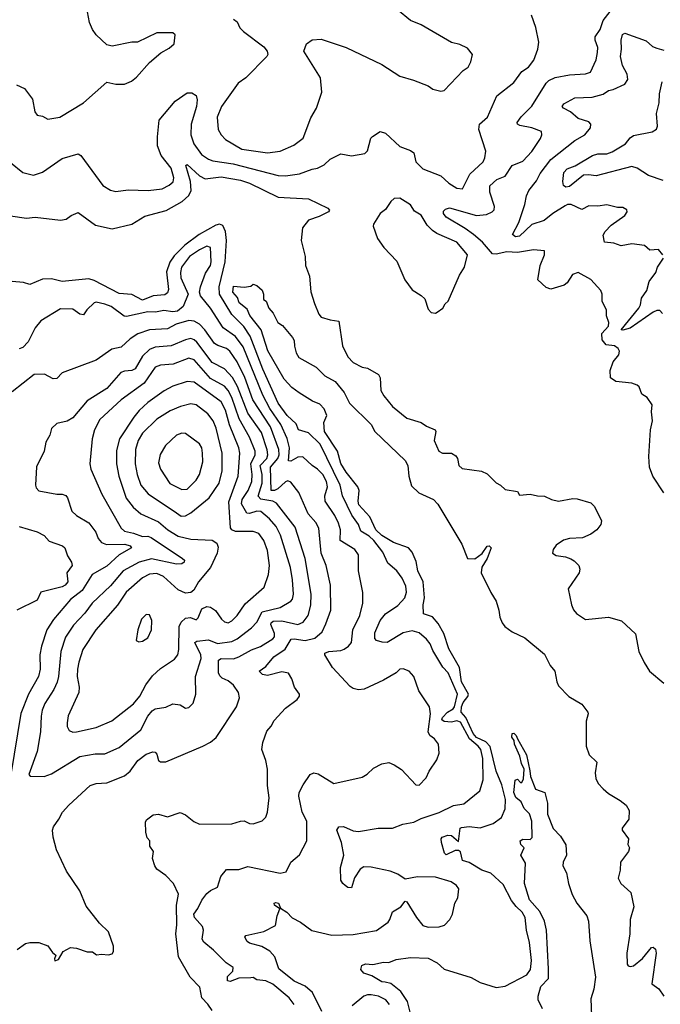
# Model space of a CAD drawing. Extents: x 1468344 to 1613994, y 525695 to 643861.
# Tile 341 of 427: x 1546927 to 1550514, y 633090 to 638600. Entities that reach past the tile are written whole.
import ezdxf

# ---------------------------------------------------------------- set-up
doc = ezdxf.new("R2010")
doc.units = 0

msp = doc.modelspace()

# ---------------------------------------------------------------- linework, layer by layer
at = {"layer": '0CON10XD'}
for points in [[(1546910, 638235), (1546954.3, 638214.3), (1546999.4, 638155), (1547011.9, 638085), (1547025, 638066.7), (1547055, 638060), (1547085, 638044), (1547152.5, 638055), (1547285, 638134.2), (1547415, 638250), (1547465, 638240), (1547515, 638240), (1547553.6, 638256.4), (1547581.7, 638278.3), (1547655, 638361.2), (1547717.5, 638415), (1547765, 638440), (1547792.5, 638465), (1547797.5, 638515), (1547785, 638526.7), (1547695, 638526.7), (1547586.1, 638473.9), (1547555, 638473.8), (1547445, 638451.2), (1547415, 638460), (1547355, 638516.2), (1547334.2, 638545), (1547318.6, 638585), (1547301.4, 638675)], [(1546875, 637800.6), (1546944.4, 637744.4), (1547005, 637730.6), (1547055, 637746.7), (1547165, 637823.6), (1547255, 637850), (1547270.3, 637840.3), (1547392.8, 637672.8), (1547435, 637646), (1547465, 637639.2), (1547535, 637648.6), (1547646.4, 637643.6), (1547725, 637653.8), (1547765, 637673.6), (1547786.7, 637693.3), (1547790, 637715), (1547775, 637769.4), (1547719.8, 637839.8), (1547698.8, 637895), (1547698.3, 637945), (1547708.8, 638038.8), (1547797.8, 638145), (1547865, 638190.6), (1547891.7, 638191.7), (1547915.6, 638175.6), (1547921.9, 638151.9), (1547918.1, 638115), (1547888.1, 638015), (1547885.3, 637955), (1547901.8, 637905), (1547945, 637846.2), (1547985, 637818.9), (1548009.6, 637809.6), (1548122.8, 637792.8), (1548375, 637728), (1548415, 637726.6), (1548495, 637737.5), (1548565, 637764.5), (1548595, 637770), (1548631.4, 637788.6), (1548665, 637820), (1548725, 637848.8), (1548785, 637838), (1548859.2, 637850.8), (1548874.2, 637865.8), (1548893.1, 637936.9), (1548902.7, 637947.3), (1548945, 637973.8), (1548975, 637966), (1549055, 637890), (1549115, 637868), (1549133.8, 637855), (1549145.5, 637805.5), (1549184.3, 637765), (1549285, 637726.7), (1549331.1, 637685), (1549375, 637656.5), (1549407.1, 637652.9), (1549448.2, 637735), (1549521.9, 637805), (1549532.6, 637827.4), (1549536.8, 637865), (1549498.2, 637985), (1549502.5, 638015), (1549546.4, 638055), (1549599.1, 638175), (1549695, 638248.9), (1549739.9, 638310.1), (1549775.9, 638334.1), (1549806, 638374), (1549827.8, 638435), (1549833.3, 638475), (1549816.8, 638556.8), (1549793.1, 638625)], [(1548315, 637856), (1548385, 637864), (1548462, 637898), (1548515, 637938.1), (1548558.2, 638051.8), (1548588.8, 638105), (1548620, 638195), (1548612.2, 638275), (1548518.8, 638425), (1548534.2, 638465.8), (1548565, 638486.7), (1548615, 638491.2), (1548755, 638444), (1548955, 638348.8), (1549055, 638283.8), (1549131.7, 638261.7), (1549215, 638230), (1549241.2, 638211.2), (1549285, 638200), (1549305, 638203.3), (1549410, 638315), (1549439.2, 638335), (1549454.2, 638365), (1549462, 638405), (1549435, 638441.2), (1549392.3, 638462.3), (1549345, 638472.5), (1549175, 638571.2), (1549115.9, 638595.9), (1549043.3, 638655)], [(1550535, 635952.5), (1550472.5, 636045), (1550454.4, 636095), (1550450, 636155), (1550459.2, 636305), (1550470.8, 636355), (1550465.4, 636405), (1550469.4, 636445), (1550440.8, 636485), (1550410.5, 636505), (1550395.5, 636545), (1550384.2, 636555), (1550355, 636566.2), (1550265, 636575.5), (1550235.4, 636595.4), (1550233.6, 636636.4), (1550250.8, 636685), (1550281.2, 636725), (1550286.7, 636745), (1550279.3, 636759.3), (1550257.5, 636775), (1550210.7, 636780.7), (1550187.9, 636807.9), (1550186.1, 636843.9), (1550223.8, 636885), (1550226.7, 636905), (1550213.6, 636943.6), (1550213.3, 636975), (1550188.8, 637025), (1550189.2, 637065), (1550180.8, 637085), (1550125, 637146.2), (1550055, 637185.8), (1550022.5, 637175), (1549992, 637128), (1549976.2, 637115), (1549901.7, 637091.7), (1549875, 637101.4), (1549828.8, 637145), (1549840.8, 637225), (1549866, 637285), (1549865, 637306.2), (1549805, 637313.1), (1549715, 637297.9), (1549655, 637300.9), (1549595, 637288.1), (1549575, 637290), (1549518.4, 637355), (1549467.9, 637397.9), (1549422.5, 637432.5), (1549316, 637495), (1549300.8, 637515), (1549301.2, 637528.8), (1549310.8, 637539.2), (1549333.1, 637546.9), (1549485, 637503.8), (1549540.8, 637509.2), (1549573.3, 637525), (1549583.3, 637536.7), (1549586.1, 637555), (1549559.4, 637635), (1549560.1, 637669.9), (1549598.9, 637705), (1549645.9, 637724.1), (1549685, 637784.2), (1549745, 637808.2), (1549795, 637862.1), (1549844.4, 637935), (1549851.9, 637955), (1549850, 637975), (1549795, 637994.6), (1549727.9, 638007.9), (1549714, 638015), (1549713.1, 638025), (1549735, 638055.7), (1549795, 638115.5), (1549874.4, 638245.6), (1549889.7, 638260.3), (1549925, 638277.6), (1550005, 638290.9), (1550095, 638296.9), (1550122.7, 638307.3), (1550154.6, 638375.4), (1550163.6, 638416.4), (1550165.3, 638445), (1550150.3, 638485), (1550150, 638505), (1550176.8, 638545), (1550194.8, 638595.2), (1550233.8, 638646.2)], [(1548123.8, 638603.8), (1548145, 638587.5), (1548160, 638555), (1548180, 638535), (1548295, 638448.8), (1548313.8, 638425), (1548316.2, 638405), (1548311.2, 638395), (1548193.1, 638275), (1548150.6, 638245), (1548057.5, 638115), (1548033.5, 638055), (1548038.5, 637985), (1548055.3, 637955.3), (1548080.6, 637930.6), (1548170.8, 637875), (1548315, 637856)], [(1550529.2, 637285), (1550505, 637313.3), (1550455, 637311.2), (1550425, 637337.1), (1550355, 637346.4), (1550295, 637334.5), (1550255, 637349.5), (1550201.2, 637355), (1550194.1, 637394.1), (1550205.8, 637415), (1550238.9, 637451.1), (1550316, 637505), (1550328.8, 637525), (1550326.4, 637536.4), (1550305, 637550), (1550275, 637550), (1550215, 637564.4), (1550165, 637555.7), (1550115, 637558.6), (1550075, 637538.5), (1550015, 637565.9), (1549995, 637565.3), (1549982.4, 637557.6), (1549912.9, 637515), (1549864, 637476), (1549795, 637454.7), (1549725, 637388.1), (1549703.8, 637385), (1549687.3, 637397.3), (1549721.3, 637465), (1549755.6, 637565), (1549764.2, 637615), (1549778.5, 637645), (1549822, 637698), (1549840.8, 637739.2), (1549901.5, 637818.5), (1550035, 637924.6), (1550091.5, 637955), (1550124.4, 637995), (1550125.4, 638015), (1550115, 638027.9), (1550055, 638046.4), (1550012, 638085), (1549972, 638105), (1549964.4, 638115), (1549975, 638128.5), (1550035, 638163.1), (1550133.6, 638166.4), (1550195, 638182.7), (1550225, 638203.3), (1550250.2, 638209.8), (1550315, 638240), (1550333.1, 638265), (1550328, 638295), (1550303.4, 638343.4), (1550291.1, 638395), (1550296.9, 638435), (1550294.6, 638485), (1550301.8, 638518.2), (1550315.8, 638524.2), (1550435, 638481.5), (1550471.1, 638451.1), (1550495, 638440), (1550535, 638430)], [(1550530, 637700), (1550447.7, 637727.7), (1550385, 637768.8), (1550355, 637777.7), (1550156, 637726), (1550112.3, 637732.3), (1550085, 637729.4), (1550005, 637665.8), (1549985, 637662.5), (1549973.2, 637673.2), (1549968.5, 637695), (1549973.3, 637745), (1549993.1, 637765), (1550036.8, 637783.2), (1550135, 637840.5), (1550165, 637849.1), (1550215, 637849.6), (1550245, 637860.8), (1550320, 637905), (1550345, 637938.6), (1550365, 637952.9), (1550468.3, 637971.7), (1550492.7, 637987.3), (1550498, 638005), (1550492.9, 638075), (1550508.2, 638135), (1550510.4, 638185), (1550525, 638252.5)], [(1547837.6, 637582.4), (1547875, 637616.8), (1547887.8, 637645), (1547883.4, 637695), (1547856.7, 637785), (1547865, 637790), (1547935, 637726.8), (1547965, 637710), (1548055, 637721.1), (1548162.8, 637702.8), (1548215, 637684.4), (1548375, 637607.8), (1548545, 637597.7), (1548652.5, 637545), (1548662.5, 637535), (1548656.2, 637525), (1548605, 637499.2), (1548545, 637478.9), (1548510, 637435), (1548504, 637365), (1548525.4, 637275.4), (1548528.5, 637225), (1548549.3, 637165), (1548556.9, 637076.9), (1548578.3, 637011.7), (1548601.5, 636951.5), (1548615, 636935.7), (1548665, 636920), (1548715, 636913.8), (1548734.4, 636775), (1548765, 636714.2), (1548795, 636681.9), (1548845, 636655.5), (1548875, 636650), (1548935.6, 636615), (1548946.4, 636595), (1548950, 636525), (1548965.6, 636495), (1549015.3, 636435.3), (1549095, 636369.2), (1549175, 636346), (1549205.5, 636325.5), (1549253.8, 636305), (1549257.1, 636295), (1549247.5, 636245), (1549275, 636186.2), (1549295, 636174), (1549345, 636173.3), (1549370, 636160), (1549378.8, 636145), (1549386, 636105), (1549405, 636087.5), (1549513.2, 636073.2), (1549545, 636059.2), (1549595, 636007.5), (1549620, 635995), (1549645, 635970), (1549715, 635960), (1549725, 635940), (1549785, 635944), (1549825.9, 635935.9), (1549865, 635933.8), (1549905, 635914.3), (1549945, 635905.7), (1550025, 635920), (1550048.7, 635918.7), (1550125, 635895.6), (1550145, 635876), (1550186, 635795), (1550180.8, 635775), (1550158.1, 635745), (1550125, 635720.5), (1550079.6, 635700.4), (1550006.4, 635696.4), (1549972.9, 635687.1), (1549930.7, 635659.3), (1549914, 635635), (1549910, 635615), (1549931.7, 635601.7), (1549984.3, 635594.3), (1550012.7, 635582.7), (1550032.3, 635572.3), (1550058.8, 635545), (1550063.8, 635525), (1550060, 635505), (1549997.5, 635415), (1550016.2, 635325), (1550027.7, 635297.7), (1550045, 635276.7), (1550095, 635243.3), (1550224.4, 635255.6), (1550296.3, 635236.3), (1550375, 635162.5), (1550394.4, 635065), (1550423.4, 635003.4), (1550453.3, 634955), (1550535, 634886.7)], [(1546875, 637502.9), (1546965, 637488.6), (1547014.2, 637494.2), (1547155, 637478.5), (1547187, 637483), (1547215, 637504.3), (1547255, 637522), (1547351.2, 637451.2), (1547445, 637429.3), (1547555, 637456.6), (1547628.7, 637501.3), (1547747, 637533), (1547837.6, 637582.4)], [(1549255, 636957.5), (1549265, 636962.5), (1549296.7, 636985), (1549309.3, 637010.7), (1549326.2, 637025), (1549389.3, 637170.7), (1549418, 637215), (1549434.2, 637285), (1549375.6, 637355), (1549263.3, 637403.3), (1549239.7, 637419.7), (1549209.5, 637449.5), (1549175, 637505.6), (1549138.9, 637528.9), (1549115, 637564.2), (1549055, 637601.2), (1549025, 637600), (1549005, 637582), (1548975, 637538), (1548945, 637516.2), (1548908.8, 637455), (1548906.7, 637445), (1548931.2, 637375), (1548966.7, 637325), (1549038.3, 637248.3), (1549083.3, 637145), (1549125, 637087.5), (1549175, 637057.5), (1549195, 637037.5), (1549215, 636980), (1549230.7, 636960.7), (1549255, 636957.5)], [(1548619.2, 633049.2), (1548566.5, 633155), (1548525, 633190.5), (1548465, 633218.4), (1548378, 633288), (1548356, 633355), (1548327.1, 633387.1), (1548282.6, 633412.6), (1548215, 633432.1), (1548201.3, 633441.3), (1548187.5, 633465), (1548193.8, 633475), (1548295, 633496.9), (1548358.8, 633531.2), (1548369.1, 633585), (1548383.8, 633623.8), (1548354.5, 633645), (1548352.2, 633655), (1548361.2, 633658.8), (1548376.7, 633655), (1548387, 633627), (1548423.1, 633605), (1548452.8, 633572.8), (1548499.3, 633549.3), (1548563.1, 633503.1), (1548675, 633476.9), (1548795, 633480.9), (1548925, 633502.9), (1548989.8, 633550.2), (1549000.8, 633565), (1549015, 633606.7), (1549062, 633635), (1549085, 633667.5), (1549095, 633663.8), (1549148.8, 633575), (1549185, 633531.2), (1549215, 633520.8), (1549276.8, 633523.2), (1549306.6, 633533.4), (1549336.7, 633565), (1549351.2, 633595), (1549363.8, 633655), (1549381.2, 633685), (1549385.8, 633735.8), (1549374, 633755), (1549343.8, 633775), (1549255, 633800.8), (1549155, 633802.9), (1549085, 633789.2), (1549045, 633817.3), (1549001.4, 633835), (1548895, 633856.9), (1548855, 633858.7), (1548834.1, 633845.9), (1548802.7, 633797.3), (1548785, 633741.2), (1548765, 633744.3), (1548750, 633755), (1548736.7, 633765), (1548726.2, 633785), (1548724.2, 633855), (1548742.9, 633925), (1548729.6, 633995), (1548703.3, 634065), (1548715, 634083.1), (1548740, 634085), (1548795, 634060.9), (1548825, 634056.4), (1548935, 634075.4), (1549015, 634075.5), (1549072.5, 634097.5), (1549135, 634109.3), (1549175, 634128.8), (1549276.9, 634163.1), (1549357.1, 634202.9), (1549415, 634211.9), (1549504.3, 634285), (1549523.3, 634346.7), (1549520, 634465), (1549510, 634515), (1549494.8, 634535), (1549446.5, 634575), (1549395, 634668.9), (1549375, 634675.3), (1549345, 634669), (1549305, 634672), (1549291.4, 634681.4), (1549294.5, 634695), (1549323, 634725), (1549355, 634744.2), (1549362.6, 634755), (1549377.9, 634825), (1549326, 634945), (1549296.3, 634976.4), (1549240.2, 635070.2), (1549225, 635107.8), (1549205, 635132.5), (1549165, 635168.5), (1549125, 635180), (1549075, 635168.9), (1548985, 635115.5), (1548956.2, 635116.2), (1548925, 635126.2), (1548915, 635137.5), (1548915, 635168.8), (1548945, 635238.5), (1548975, 635275.5), (1549045, 635321.8), (1549083.4, 635365), (1549093.4, 635396.6), (1549089.9, 635429.9), (1549068.5, 635475), (1549038.5, 635515), (1548988.9, 635558.9), (1548960.6, 635620.6), (1548911, 635685), (1548885, 635710.5), (1548838.1, 635738.1), (1548825.2, 635775), (1548787.1, 635827.1), (1548760.5, 635880.5), (1548735.2, 635935.2), (1548722, 635995), (1548609.8, 636225), (1548545, 636287.9), (1548488.6, 636305), (1548475, 636337.8), (1548425, 636384.7), (1548374.3, 636454.3), (1548289.4, 636645), (1548218.4, 636828.4), (1548183.1, 636883.1), (1548115, 636950.6), (1548046.7, 637065), (1548044.8, 637105), (1548077.9, 637245), (1548085.4, 637365), (1548079.6, 637415), (1548065, 637449.3), (1548046.3, 637456.3), (1548025, 637451), (1547932.6, 637397.4), (1547852.1, 637337.9), (1547792.1, 637277.9), (1547767.6, 637242.4), (1547749.2, 637189.2), (1547761, 637091), (1547755, 637071.1), (1547740.5, 637059.5), (1547675, 637054.2), (1547615, 637030.8), (1547555, 637061.5), (1547485, 637067.1), (1547345, 637140.8), (1547315, 637150.8), (1547165, 637135.8), (1547105, 637150), (1547055, 637148.8), (1546985, 637118.6), (1546949.5, 637129.5), (1546884.8, 637134.8)], [(1548489.8, 634255), (1548491.8, 634275), (1548515, 634317.5), (1548554.2, 634375), (1548575, 634384.4), (1548599.1, 634379.1), (1548686.1, 634326.1), (1548845, 634360.6), (1548872.9, 634377.1), (1548907.9, 634412.1), (1548955, 634435.7), (1548995, 634442.5), (1549025, 634430.8), (1549065, 634404), (1549145, 634317.5), (1549165, 634316), (1549202.6, 634357.4), (1549220, 634395), (1549262.7, 634457.3), (1549276.2, 634495), (1549272, 634545), (1549249.2, 634575), (1549224.2, 634594.2), (1549213.8, 634613.8), (1549227.5, 634715), (1549221.5, 634755), (1549161.4, 634845), (1549134.2, 634925), (1549108.8, 634955), (1549075, 634967.5), (1549055, 634966), (1549035.5, 634944.5), (1548963.6, 634903.6), (1548856.1, 634853.9), (1548825, 634850.5), (1548795, 634856.4), (1548777.8, 634867.8), (1548678.8, 634975), (1548636, 635045), (1548636.7, 635055), (1548657.5, 635065), (1548725, 635070.4), (1548745, 635078.2), (1548769.1, 635095), (1548784.5, 635115), (1548793.2, 635185), (1548831.2, 635265), (1548849.1, 635335), (1548848.9, 635395), (1548824.5, 635515), (1548824.5, 635605), (1548803.3, 635635), (1548721.1, 635685), (1548722.9, 635745), (1548713, 635783), (1548691.8, 635825), (1548637.5, 635905), (1548635.9, 635935), (1548651.4, 635985), (1548645.9, 636015), (1548625, 636054.7), (1548595, 636085.3), (1548564.8, 636104.8), (1548513.3, 636153.3), (1548485, 636151.2), (1548445, 636128.8), (1548431.9, 636131.9), (1548438.6, 636205), (1548425.8, 636255.8), (1548389.4, 636335), (1548328.4, 636425), (1548288.6, 636498.6), (1548178.5, 636768.5), (1548135, 636827.9), (1548065.9, 636875), (1547995.4, 636985), (1547938.9, 637055), (1547933.3, 637075), (1547939.1, 637105), (1547968.1, 637181.9), (1547995.4, 637225), (1548000, 637245), (1547995, 637326.2), (1547975, 637331.9), (1547935, 637311.8), (1547878, 637275), (1547833.8, 637215), (1547826.9, 637185), (1547829.7, 637155), (1547871.1, 637065), (1547843.3, 636995), (1547810.7, 636969.3), (1547785, 636965.2), (1547735, 636972.5), (1547687, 636963), (1547645, 636964.4), (1547525, 636938.2), (1547511.7, 636941.7), (1547439.2, 636995), (1547405, 637008.8), (1547355, 637018.5), (1547344.7, 637015.3), (1547303.5, 636976.5), (1547285, 636948.1), (1547265, 636952.5), (1547225, 636980.9), (1547155, 636982.7), (1547045.8, 636914.2), (1547014.5, 636875), (1546975, 636798), (1546945, 636766.2), (1546925, 636758.8)], [(1550526.2, 636955), (1550512.6, 636972.6), (1550495, 636972.5), (1550475, 636963.3), (1550345, 636873), (1550305, 636862.1), (1550295.6, 636865), (1550393.4, 636985), (1550403.3, 637005), (1550408.3, 637041.7), (1550438.5, 637085), (1550451.5, 637135), (1550489.1, 637185), (1550498.5, 637215), (1550531.9, 637265)], [(1549113.3, 633045), (1549099.2, 633105), (1549060.9, 633160.9), (1549005, 633206.7), (1548974, 633214), (1548955, 633216.2), (1548898.6, 633248.6), (1548853.4, 633263.4), (1548837.9, 633285), (1548843.5, 633306.5), (1548864.3, 633315.7), (1548905, 633313.3), (1548965, 633325.6), (1548995, 633324.4), (1549035, 633340.5), (1549115, 633351.2), (1549215, 633347.1), (1549265, 633320.9), (1549305, 633286.4), (1549455, 633238.9), (1549505, 633211.2), (1549595, 633184.4), (1549645, 633190.8), (1549767.5, 633255), (1549786.7, 633285), (1549793.3, 633335), (1549782.5, 633435), (1549764.7, 633504.7), (1549757.5, 633575), (1549740.4, 633605), (1549706.7, 633636.7), (1549681.4, 633671.4), (1549635, 633761.1), (1549565, 633823.8), (1549515, 633840), (1549445, 633883.1), (1549407.5, 633895), (1549395, 633942.2), (1549385, 633951.4), (1549365, 633950.3), (1549315, 633926.9), (1549306.2, 633936.2), (1549290, 633995), (1549287.8, 634015), (1549292.9, 634025), (1549325, 634036.1), (1549345, 634034.7), (1549385, 634000.8), (1549393.6, 634075), (1549400.3, 634079.7), (1549445, 634083.9), (1549505, 634077.5), (1549577.9, 634102.1), (1549625, 634135.6), (1549645.9, 634184.1), (1549647.3, 634235), (1549627.8, 634317.8), (1549594.9, 634394.9), (1549562.6, 634532.6), (1549538.2, 634558.2), (1549485, 634583.3), (1549467.2, 634605), (1549424.5, 634694.5), (1549399.7, 634725), (1549401.1, 634755), (1549410.6, 634779.4), (1549437, 634813), (1549440, 634825), (1549400.4, 634895), (1549390.4, 634975), (1549329.5, 635079.5), (1549301.5, 635165), (1549271, 635221), (1549238.2, 635258.2), (1549189.2, 635275), (1549185.6, 635325), (1549194.7, 635365), (1549186.4, 635455), (1549157.1, 635515), (1549147.5, 635567.5), (1549125, 635619.7), (1549105, 635644), (1549021.2, 635675), (1548955, 635714.1), (1548920.7, 635745), (1548887.3, 635817.3), (1548826.2, 635885), (1548822.8, 635905), (1548828.4, 635965), (1548821.2, 635985), (1548755, 636067.7), (1548725.6, 636115.6), (1548706.8, 636185), (1548633.5, 636295), (1548631.1, 636345), (1548646.7, 636385), (1548633.1, 636423.1), (1548608.6, 636448.6), (1548566.2, 636465), (1548491.7, 636511.7), (1548451.4, 636541.4), (1548407.7, 636587.7), (1548316.4, 636746.4), (1548278.9, 636865), (1548216.2, 636945), (1548200.3, 636980.3), (1548156.7, 637015), (1548146.2, 637045), (1548121.1, 637075), (1548125, 637108.8), (1548185, 637102.5), (1548221.7, 637108.3), (1548235, 637120), (1548255, 637112.5), (1548285.9, 637085.9), (1548293.3, 637065), (1548292.5, 637035), (1548307.5, 637025), (1548322.5, 636985), (1548347, 636957), (1548372.5, 636905), (1548399.3, 636889.3), (1548455, 636822.5), (1548463.3, 636805), (1548466.1, 636773.9), (1548476, 636735), (1548490.3, 636710.3), (1548587.1, 636655), (1548636.8, 636606.8), (1548693.3, 636575), (1548745, 636512.9), (1548773.4, 636453.4), (1548894.6, 636335), (1548916.1, 636296.1), (1549085, 636133.8), (1549100.2, 636105), (1549106.5, 636045), (1549121.9, 635991.9), (1549161.7, 635951.7), (1549244, 635915), (1549269.1, 635889.1), (1549403.2, 635665), (1549434.3, 635585), (1549475, 635583.5), (1549517, 635613), (1549545, 635654.2), (1549555.8, 635655.8), (1549566.4, 635645), (1549545.7, 635585), (1549514.6, 635535.4), (1549511.9, 635505), (1549565, 635393.8), (1549595.2, 635345.2), (1549610.9, 635295), (1549615.5, 635255.5), (1549629.4, 635225), (1549644.3, 635205), (1549685, 635174.4), (1549755, 635141.5), (1549865, 635049.2), (1549898.1, 634985), (1549924.5, 634954.5), (1549934.4, 634895), (1549945, 634872.5), (1550002.1, 634812.1), (1550075, 634770), (1550108.8, 634725), (1550111.2, 634715), (1550098.8, 634675), (1550098.6, 634535), (1550115.7, 634485.7), (1550158.8, 634445), (1550148.8, 634385), (1550152.7, 634352.7), (1550165.8, 634325), (1550194.2, 634295), (1550225, 634268.9), (1550290.1, 634230.1), (1550323.1, 634205), (1550339.4, 634175), (1550338.6, 634125), (1550301.2, 634075), (1550300, 634065), (1550336.2, 634015), (1550333.3, 633985), (1550342, 633965), (1550335.7, 633945), (1550291.8, 633885), (1550289.4, 633840.6), (1550278.1, 633795), (1550293.1, 633765), (1550350, 633715), (1550365.6, 633635), (1550345.7, 633565), (1550344.2, 633485), (1550326.2, 633375), (1550328, 633315), (1550334.4, 633304.4), (1550345, 633300.8), (1550365, 633305.8), (1550415, 633346), (1550465, 633407.5), (1550475, 633410), (1550488.3, 633398.3), (1550492, 633375), (1550467.5, 633205), (1550505.9, 633175.9), (1550533.8, 633135)], [(1548004.2, 633054.2), (1547980.3, 633090.3), (1547946.7, 633125), (1547936.2, 633185), (1547881.3, 633241.3), (1547816.9, 633355), (1547801.1, 633485), (1547806.8, 633535), (1547805.7, 633645), (1547816.6, 633706.6), (1547788.1, 633765), (1547745, 633810), (1547695.6, 633845.6), (1547684.5, 633864.5), (1547670.3, 633905), (1547675.7, 633945), (1547656.5, 633975), (1547656.2, 634005), (1547642, 634022), (1547633.6, 634053.6), (1547631.7, 634108.3), (1547638.3, 634121.7), (1547675, 634150), (1547705, 634153.8), (1547755, 634138), (1547825, 634162.5), (1547855, 634150.8), (1547902, 634112), (1547935, 634098.5), (1548115, 634099.3), (1548164.6, 634115.4), (1548185, 634116.9), (1548215, 634101.9), (1548235, 634100.6), (1548285, 634115.8), (1548305, 634136.7), (1548315.6, 634165), (1548323.8, 634245), (1548314.6, 634314.6), (1548315.6, 634405), (1548305.6, 634455), (1548283.1, 634515), (1548288.1, 634555), (1548311.7, 634618.3), (1548335, 634646), (1548351.4, 634678.6), (1548415, 634747.1), (1548481.2, 634795), (1548493.8, 634815), (1548493.8, 634825), (1548466.9, 634865), (1548451.7, 634911.7), (1548432.7, 634942.7), (1548395, 634950.4), (1548315, 634930.3), (1548287.5, 634935), (1548267.5, 634955), (1548305, 634980.9), (1548350, 635035), (1548413.3, 635076.7), (1548447.2, 635132.8), (1548464.1, 635135.9), (1548525, 635126.5), (1548580.7, 635139.3), (1548620.4, 635175), (1548640.7, 635219.3), (1548669.6, 635295), (1548667.3, 635435), (1548642.9, 635545), (1548616.3, 635615), (1548601.6, 635755), (1548585.6, 635785.6), (1548542.5, 635835), (1548490, 635955), (1548445, 636011.8), (1548428.5, 636018.5), (1548415, 636014.7), (1548373.2, 635975), (1548355, 635965.6), (1548336, 635966), (1548330.9, 636095), (1548373, 636145), (1548380.6, 636165), (1548378.6, 636195), (1548331.2, 636321.2), (1548231.9, 636471.9), (1548187.1, 636597.1), (1548145, 636684.6), (1548103.3, 636745), (1548085, 636760.9), (1548036, 636776), (1548018.4, 636788.4), (1547964.8, 636864.8), (1547935, 636895.9), (1547905, 636912.4), (1547875, 636915.8), (1547803.4, 636896.6), (1547755, 636870), (1547655, 636864.2), (1547588.6, 636841.4), (1547545.5, 636815), (1547495, 636768.2), (1547443.3, 636756.7), (1547355, 636694.4), (1547165, 636622.9), (1547135, 636591.9), (1547115, 636591.1), (1547066.3, 636616.3), (1547007.5, 636615), (1546885, 636518.2)], [(1546914.1, 633395.9), (1546960.5, 633429.5), (1546985, 633436.2), (1547035, 633436), (1547085, 633416.2), (1547110.5, 633380.5), (1547130, 633365), (1547122.5, 633345), (1547125, 633332.5), (1547145, 633340), (1547170, 633385), (1547211.7, 633408.3), (1547245, 633403.8), (1547305, 633383.3), (1547335, 633382.5), (1547357, 633367), (1547385, 633371.2), (1547425, 633367.5), (1547445, 633372.5), (1547452.5, 633385), (1547452, 633415), (1547424, 633495), (1547373.6, 633543.6), (1547299.3, 633639.3), (1547263.8, 633725), (1547190, 633835), (1547134.3, 633955), (1547114, 634025), (1547111.2, 634065), (1547116.4, 634083.6), (1547146.7, 634125), (1547166.7, 634165), (1547202, 634205), (1547322.5, 634315), (1547355, 634325.5), (1547415, 634329.6), (1547515, 634369.1), (1547545.2, 634394.8), (1547588.5, 634455), (1547635, 634490.5), (1547672.2, 634502.2), (1547685, 634500.6), (1547695, 634490), (1547705, 634453.8), (1547715.8, 634445.8), (1547745, 634445.8), (1547952.5, 634535), (1547995, 634556.2), (1548027.7, 634582.3), (1548141.9, 634755), (1548158.6, 634805), (1548153.1, 634835), (1548124.5, 634875), (1548095, 634900.7), (1548061.4, 634915), (1548047.5, 634927.5), (1548041.3, 634945), (1548040, 635015), (1548055.3, 635024.7), (1548123.8, 635023.8), (1548154.6, 635034.6), (1548225, 635073.9), (1548275, 635091.6), (1548345.4, 635135), (1548353.6, 635146.4), (1548354.2, 635165), (1548334.3, 635215), (1548336, 635225), (1548346.6, 635233.4), (1548395, 635236.6), (1548484.1, 635215.9), (1548515, 635227.7), (1548542.8, 635265), (1548557, 635323), (1548559, 635385), (1548525.2, 635585), (1548469.9, 635759.9), (1548365.2, 635895.2), (1548344.3, 635905), (1548277.4, 635917.4), (1548262.9, 635932.9), (1548284.4, 636005.6), (1548285.1, 636055), (1548273.7, 636105), (1548310.4, 636145), (1548316.2, 636165), (1548313.5, 636193.5), (1548280.8, 636290.8), (1548205, 636397.8), (1548146.7, 636546.7), (1548118.6, 636598.6), (1548075, 636645.8), (1548005, 636681.6), (1547919.5, 636795), (1547905, 636808.3), (1547885, 636815.3), (1547855, 636808.9), (1547775, 636774.8), (1547685, 636766.7), (1547655, 636754.7), (1547615, 636716.4), (1547573.4, 636646.6), (1547555, 636636.8), (1547515, 636633.9), (1547494.2, 636625.8), (1547415, 636536.9), (1547305, 636466.4), (1547225, 636372.9), (1547194, 636354), (1547135, 636340), (1547105, 636312.5), (1547096.2, 636275), (1547073.8, 636235), (1547064, 636185), (1547021.7, 636098.3), (1547016, 635995), (1547020.3, 635980.3), (1547035, 635963.8), (1547135, 635944.2), (1547165, 635944.4), (1547185, 635936.7), (1547195, 635923.8), (1547220.2, 635850.2), (1547246.2, 635825), (1547314.6, 635784.6), (1547352.9, 635732.9), (1547365.9, 635695.9), (1547385, 635673.5), (1547413.4, 635663.4), (1547515.6, 635665.6), (1547546, 635655), (1547554, 635645), (1547484.6, 635605.4), (1547415, 635542), (1547334, 635495), (1547276.9, 635405), (1547212.1, 635355), (1547116.3, 635243.7), (1547079.3, 635185), (1547049.7, 635095), (1547040.9, 635045), (1547042.8, 634965), (1547033.4, 634925), (1546977.5, 634825), (1546933.1, 634716.9), (1546877.4, 634375)], [(1547065, 634364.4), (1547105, 634379.4), (1547265, 634476), (1547349.1, 634490.9), (1547405, 634491.2), (1547485, 634526.9), (1547604.8, 634625.2), (1547645, 634702.7), (1547668.2, 634731.8), (1547685, 634743.1), (1547745, 634752.1), (1547785, 634771.9), (1547825, 634765.7), (1547855, 634747.5), (1547875, 634750), (1547898.1, 634775), (1547914.5, 634825), (1547911.2, 634925), (1547944.2, 635025), (1547941.2, 635045), (1547908.5, 635115), (1547918.6, 635121.4), (1547985, 635128.9), (1548035, 635109.6), (1548115, 635120), (1548145, 635134.7), (1548225, 635197.3), (1548255, 635227.5), (1548285, 635285.6), (1548385, 635309.7), (1548445.5, 635345), (1548455, 635358), (1548461.1, 635385), (1548455.7, 635465.7), (1548443, 635535), (1548388.1, 635715), (1548363.9, 635763.9), (1548326.7, 635806.7), (1548278.3, 635848.3), (1548255, 635850), (1548215, 635835.8), (1548199, 635839), (1548169.9, 635889.9), (1548172.7, 635915), (1548207, 635965), (1548226.8, 636015), (1548229.9, 636055), (1548221, 636115), (1548245.2, 636165), (1548245.9, 636185), (1548215, 636263.8), (1548155.6, 636365.6), (1548115.9, 636485), (1548095.2, 636525), (1548075, 636549), (1547995, 636592.2), (1547905, 636697.5), (1547875, 636705.3), (1547787.3, 636672.7), (1547715, 636665.9), (1547686.7, 636655), (1547624.4, 636565.6), (1547495, 636472.3), (1547377, 636363), (1547345.8, 636304.2), (1547334, 636255), (1547320, 636115), (1547325.6, 636085), (1547387.9, 635945), (1547495, 635754.4), (1547515, 635737.3), (1547565, 635726.3), (1547615, 635707.6), (1547645, 635709), (1547663.1, 635703.1), (1547838.9, 635585), (1547849.5, 635575), (1547848.9, 635565), (1547835, 635554.7), (1547805, 635552.1), (1547665, 635583.4), (1547595.5, 635564.5), (1547507.5, 635515), (1547435, 635432.1), (1547334, 635335), (1547291.4, 635278.6), (1547228.3, 635211.7), (1547184.7, 635145), (1547156.9, 635065), (1547144.8, 634925.2), (1547136.8, 634893.2), (1547119.2, 634850.8), (1547067.3, 634772.7), (1547052.5, 634735), (1547047.6, 634702.4), (1547043.9, 634615), (1547025.3, 634504.7), (1546978.6, 634375), (1546985.8, 634365.8), (1547065, 634364.4)], [(1547225, 634612.2), (1547245, 634613.8), (1547355, 634639.6), (1547443.1, 634676.9), (1547565, 634770.8), (1547600, 634815), (1547633, 634877), (1547671.9, 634928.1), (1547715, 634969.2), (1547795, 635021.4), (1547813.3, 635045), (1547819.1, 635075), (1547820.7, 635205), (1547831.7, 635228.3), (1547855, 635250.6), (1547884.4, 635254.4), (1547915, 635241.2), (1547927.4, 635252.6), (1547947, 635303), (1547975, 635315.8), (1547995, 635312.5), (1548024.6, 635294.6), (1548057.8, 635245), (1548075, 635230.9), (1548095, 635225.5), (1548115.6, 635235), (1548144.5, 635265), (1548189, 635331), (1548295.6, 635425), (1548320.5, 635495), (1548325.3, 635545.3), (1548315, 635630), (1548293.8, 635685), (1548266.5, 635725), (1548235, 635735.3), (1548136.1, 635736.1), (1548114.6, 635744.6), (1548106.9, 635756.9), (1548098.4, 635901.6), (1548150.5, 636045), (1548159.3, 636175), (1548153.8, 636205), (1548102.8, 636332.8), (1548079.6, 636415), (1548055, 636460.7), (1547905, 636570.7), (1547865, 636574.7), (1547785, 636550), (1547736.5, 636523.5), (1547645, 636457.8), (1547596.3, 636413.7), (1547565.9, 636375), (1547486.8, 636255), (1547468.8, 636188.8), (1547469.5, 636115), (1547481.9, 636045), (1547522.8, 635922.8), (1547562, 635872), (1547604.8, 635834.8), (1547705, 635790), (1547757.7, 635745), (1547815, 635708.8), (1547886.2, 635693.8), (1548005, 635686.9), (1548030.6, 635670.6), (1548038.7, 635648.7), (1548032.5, 635615), (1547996.2, 635535), (1547928.5, 635455), (1547903, 635407), (1547885.8, 635394.2), (1547855, 635391.4), (1547815, 635408.5), (1547733.1, 635483.1), (1547695, 635501.6), (1547655, 635496.8), (1547615, 635475.9), (1547523.9, 635396.1), (1547475.8, 635324.2), (1547353.2, 635185), (1547281.1, 635075), (1547258, 635005), (1547251.8, 634965), (1547249.3, 634925), (1547261.2, 634865), (1547258.8, 634835), (1547198.8, 634705), (1547192.9, 634665), (1547193.8, 634643.8), (1547205, 634622.5), (1547225, 634612.2)], [(1547832.3, 635822.2), (1547855, 635822.9), (1547885, 635839.7), (1547987.9, 635925), (1548045, 636006.9), (1548061.7, 636075), (1548061.4, 636175), (1548027.7, 636315), (1548010, 636355), (1547981.3, 636395), (1547915, 636445.3), (1547885, 636450.9), (1547827.5, 636435), (1547769, 636411), (1547695.2, 636364.8), (1547615, 636286.2), (1547590.8, 636245), (1547575.2, 636195), (1547574.8, 636114.8), (1547584.8, 636054.8), (1547606.1, 635995), (1547646.1, 635946.1), (1547805, 635840.4), (1547832.3, 635822.2)], [(1547835, 635971.8), (1547865, 635972.5), (1547915, 636022.2), (1547934.3, 636055.7), (1547952.2, 636125), (1547951.5, 636175), (1547947.7, 636205), (1547935, 636226.7), (1547855, 636284.2), (1547835, 636286.7), (1547805.4, 636274.6), (1547743.1, 636216.9), (1547713.9, 636166.1), (1547705, 636120), (1547715, 636084), (1547768.6, 636005), (1547835, 635971.8)], [(1546925, 635763.8), (1547024.6, 635734.6), (1547065, 635713.1), (1547092.2, 635682.2), (1547166.2, 635655), (1547179.2, 635645), (1547195, 635598.8), (1547217.1, 635565), (1547220.8, 635545), (1547190.8, 635505), (1547196.9, 635455), (1547181.5, 635435), (1547165, 635425.3), (1547045, 635395.8), (1547025, 635350.6), (1546912, 635295)], [(1547595, 635118.8), (1547615, 635122), (1547645, 635140), (1547665.7, 635185), (1547667.3, 635237.3), (1547655, 635270), (1547635, 635271.2), (1547610, 635245), (1547588, 635185), (1547580, 635125), (1547595, 635118.8)], [(1549855.1, 633065.1), (1549830.1, 633115), (1549830.4, 633135), (1549845, 633188.5), (1549888.7, 633235), (1549888.1, 633288.1), (1549876.6, 633505), (1549866.8, 633555), (1549839.9, 633609.9), (1549782.2, 633675), (1549754.4, 633765), (1549759.7, 633879.7), (1549733.3, 633925), (1549752.5, 633965), (1549734.1, 633984.1), (1549730, 634005), (1549745, 634014), (1549785, 634012), (1549797.5, 634022.5), (1549794.5, 634115), (1549781.9, 634155), (1549752, 634185), (1549735, 634223.3), (1549705, 634246.2), (1549694.5, 634275.5), (1549702.5, 634345), (1549715, 634350), (1549731.7, 634331.7), (1549738.3, 634331.7), (1549747.7, 634352.3), (1549752, 634405), (1549737, 634437), (1549728.3, 634478.3), (1549697.8, 634545), (1549695.8, 634565.8), (1549682.2, 634585), (1549684.4, 634605.6), (1549695, 634606.9), (1549708.1, 634595), (1549713.8, 634575), (1549765.6, 634485), (1549784.2, 634395.8), (1549788.1, 634365), (1549815, 634293.8), (1549867.5, 634275), (1549882.5, 634215), (1549883.6, 634153.6), (1549914.1, 634074.1), (1549955, 634030), (1549985, 633982.5), (1549990, 633925), (1549970, 633885), (1549968.6, 633865), (1549990, 633825), (1549999.5, 633765), (1550020.6, 633705), (1550046.4, 633656.4), (1550102.5, 633585), (1550113.1, 633555), (1550120.5, 633445), (1550152.4, 633242.4), (1550141.4, 633175), (1550125, 633120), (1550129.1, 633025)], [(1548465, 633089.2), (1548436.5, 633125), (1548345, 633202.1), (1548305, 633221), (1548256.1, 633226.1), (1548235, 633240), (1548221.3, 633238.7), (1548155, 633236), (1548105, 633217.1), (1548090.9, 633220.9), (1548091.7, 633245), (1548120.6, 633275), (1548122.9, 633295), (1548082.7, 633322.7), (1548013.1, 633393.1), (1547957.7, 633437.7), (1547949.2, 633455), (1547955.8, 633505), (1547951.6, 633525), (1547906.5, 633575), (1547902.3, 633595), (1547925.2, 633625), (1547946.6, 633673.4), (1547975, 633710), (1547995, 633727.5), (1548034, 633746), (1548054.2, 633805), (1548085, 633843.8), (1548155, 633843.8), (1548205, 633860.6), (1548385, 633822.9), (1548418.6, 633831.4), (1548446.2, 633885), (1548494.4, 633925.6), (1548535.8, 634005), (1548534.7, 634115), (1548509.7, 634165), (1548489.8, 634255)], [(1548997.7, 633087.7), (1548977.9, 633115), (1548935.7, 633135), (1548895, 633143.3), (1548875, 633143.3), (1548855, 633134.7), (1548788.1, 633081.9)]]:
    msp.add_lwpolyline(points, dxfattribs=at)

doc.saveas('drawing.dxf')
